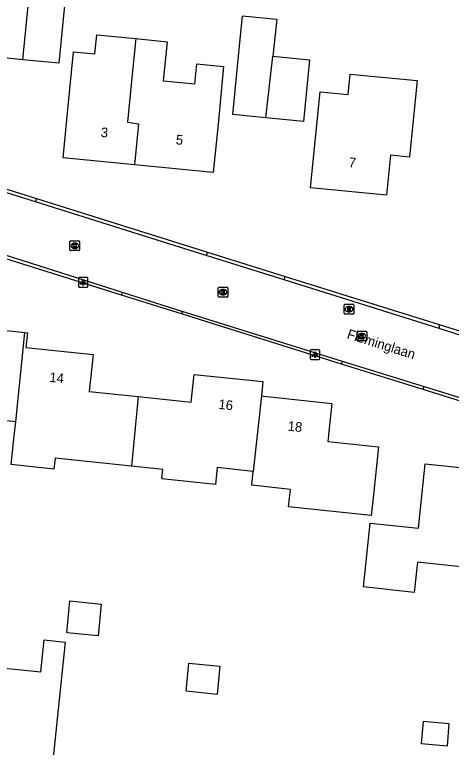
# Model space of a CAD drawing. Extents: x 162157 to 163165, y 378998 to 380775.
# Drawn here: x 162526.7 to 162571.9, y 380504.1 to 380579.8 of the extents above; entities that cross this region are included whole.
import ezdxf

# ---------------------------------------------------------------- set-up
doc = ezdxf.new("R2010")
doc.units = 0
for name, color, linetype in [('IMGEO_Kolk', 7, 'Continuous'), ('IMGEO_Lichtpunt', 7, 'Continuous'), ('IMGEO_Openbare_ruimte_label', 7, 'Continuous'), ('IMGEO_Pand', 7, 'Continuous'), ('IMGEO_Pand_nummerreeks', 7, 'Continuous'), ('IMGEO_Rijbaan_lokaal_open', 7, 'Continuous'), ('IMGEO_Rioolput', 7, 'Continuous'), ('IMGEO_Voetpad_open', 7, 'Continuous')]:
    doc.layers.add(name, color=color, linetype=linetype)

msp = doc.modelspace()

# ---------------------------------------------------------------- linework, layer by layer
at = {"layer": 'IMGEO_Kolk'}
for p, q in [((162532.453, 380555.465), (162532.453, 380556.317)), ((162532.528, 380556.391), (162533.38, 380556.391)), ((162532.941, 380556.171), (162532.966, 380556.171)), ((162533.454, 380556.317), (162533.454, 380555.465)), ((162533.38, 380555.391), (162532.528, 380555.391)), ((162532.964, 380555.611), (162532.939, 380555.611)), ((162547.771, 380550.673), (162547.771, 380551.525)), ((162547.846, 380551.599), (162548.698, 380551.599)), ((162548.259, 380551.379), (162548.284, 380551.379)), ((162548.772, 380551.525), (162548.772, 380550.673)), ((162548.698, 380550.599), (162547.846, 380550.599)), ((162548.282, 380550.819), (162548.257, 380550.819)), ((162562.113, 380546.134), (162562.113, 380546.986)), ((162562.188, 380547.06), (162563.04, 380547.06)), ((162562.601, 380546.84), (162562.626, 380546.84)), ((162563.114, 380546.986), (162563.114, 380546.134)), ((162563.04, 380546.06), (162562.188, 380546.06)), ((162562.624, 380546.28), (162562.599, 380546.28))]:
    msp.add_line(p, q, dxfattribs=at)
for points in [[(162532.453, 380555.465), (162532.453, 380556.317)], [(162532.528, 380556.391), (162533.38, 380556.391)], [(162532.774, 380556.091), (162532.897, 380556.091), (162532.897, 380555.94), (162533.027, 380556.091), (162533.191, 380556.091), (162533.045, 380555.94), (162533.198, 380555.691), (162533.046, 380555.691), (162532.961, 380555.855), (162532.897, 380555.788), (162532.897, 380555.691), (162532.774, 380555.691), (162532.774, 380556.091)], [(162533.454, 380556.317), (162533.454, 380555.465)], [(162533.38, 380555.391), (162532.528, 380555.391)], [(162547.771, 380550.673), (162547.771, 380551.525)], [(162547.846, 380551.599), (162548.698, 380551.599)], [(162548.092, 380551.299), (162548.215, 380551.299), (162548.215, 380551.148), (162548.345, 380551.299), (162548.509, 380551.299), (162548.363, 380551.148), (162548.516, 380550.899), (162548.364, 380550.899), (162548.279, 380551.063), (162548.215, 380550.996), (162548.215, 380550.899), (162548.092, 380550.899), (162548.092, 380551.299)], [(162548.772, 380551.525), (162548.772, 380550.673)], [(162548.698, 380550.599), (162547.846, 380550.599)], [(162562.113, 380546.134), (162562.113, 380546.986)], [(162562.188, 380547.06), (162563.04, 380547.06)], [(162562.434, 380546.76), (162562.557, 380546.76), (162562.557, 380546.609), (162562.687, 380546.76), (162562.851, 380546.76), (162562.705, 380546.609), (162562.858, 380546.36), (162562.706, 380546.36), (162562.621, 380546.524), (162562.557, 380546.457), (162562.557, 380546.36), (162562.434, 380546.36), (162562.434, 380546.76)], [(162563.114, 380546.986), (162563.114, 380546.134)], [(162563.04, 380546.06), (162562.188, 380546.06)]]:
    msp.add_lwpolyline(points, dxfattribs=at)
for centre, start, end in [((162532.53, 380556.315), 91.55205, 178.44795), ((162532.53, 380556.315), 91.55205, 178.44795), ((162533.378, 380556.315), 1.55205, 88.44795), ((162533.378, 380556.315), 1.55205, 88.44795), ((162532.53, 380555.467), 181.55205, 268.44795), ((162532.53, 380555.467), 181.55205, 268.44795), ((162533.378, 380555.467), 271.55205, 358.44795), ((162533.378, 380555.467), 271.55205, 358.44795), ((162547.848, 380551.523), 91.55205, 178.44795), ((162547.848, 380551.523), 91.55205, 178.44795), ((162548.696, 380551.523), 1.55205, 88.44795), ((162548.696, 380551.523), 1.55205, 88.44795), ((162547.848, 380550.675), 181.55205, 268.44795), ((162547.848, 380550.675), 181.55205, 268.44795), ((162548.696, 380550.675), 271.55205, 358.44795), ((162548.696, 380550.675), 271.55205, 358.44795), ((162562.19, 380546.984), 91.55205, 178.44795), ((162562.19, 380546.984), 91.55205, 178.44795), ((162563.038, 380546.984), 1.55205, 88.44795), ((162563.038, 380546.984), 1.55205, 88.44795), ((162562.19, 380546.136), 181.55205, 268.44795), ((162562.19, 380546.136), 181.55205, 268.44795), ((162563.038, 380546.136), 271.55205, 358.44795), ((162563.038, 380546.136), 271.55205, 358.44795)]:
    msp.add_arc(centre, 0.0765, start, end, dxfattribs=at)
for centre, major_axis, ratio, start_param, end_param in [((162532.94, 380555.891), (-0.387, 0.002), 0.722429, 4.712389, 7.853982), ((162532.965, 380555.891), (-0.39, 0.002), 0.717154, 1.570796, 4.712389), ((162548.258, 380551.099), (-0.387, 0.002), 0.722429, 4.712389, 7.853982), ((162548.283, 380551.099), (-0.39, 0.002), 0.717154, 1.570796, 4.712389), ((162562.6, 380546.56), (-0.387, 0.002), 0.722429, 4.712389, 7.853982), ((162562.625, 380546.56), (-0.39, 0.002), 0.717154, 1.570796, 4.712389)]:
    msp.add_ellipse(centre, major_axis=major_axis, ratio=ratio, start_param=start_param, end_param=end_param, dxfattribs=at)
at = {"layer": 'IMGEO_Lichtpunt'}
for p, q in [((162533.319, 380552.513), (162533.319, 380551.706)), ((162533.319, 380552.513), (162533.319, 380551.706)), ((162534.221, 380552.608), (162533.413, 380552.608)), ((162534.221, 380552.608), (162533.413, 380552.608)), ((162534.315, 380551.706), (162534.315, 380552.513)), ((162534.315, 380551.706), (162534.315, 380552.513)), ((162533.413, 380551.612), (162534.221, 380551.612)), ((162533.413, 380551.612), (162534.221, 380551.612)), ((162557.263, 380545.048), (162557.263, 380544.241)), ((162557.263, 380545.048), (162557.263, 380544.241)), ((162558.165, 380545.143), (162557.357, 380545.143)), ((162558.165, 380545.143), (162557.357, 380545.143)), ((162558.259, 380544.241), (162558.259, 380545.048)), ((162558.259, 380544.241), (162558.259, 380545.048)), ((162557.357, 380544.147), (162558.165, 380544.147)), ((162557.357, 380544.147), (162558.165, 380544.147))]:
    msp.add_line(p, q, dxfattribs=at)
for points in [[(162533.693, 380552.177), (162533.732, 380552.149), (162533.544, 380551.887), (162533.506, 380551.914), (162533.693, 380552.177)], [(162533.795, 380552.129), (162533.842, 380552.129), (162533.842, 380551.807), (162533.795, 380551.807), (162533.795, 380552.129)], [(162533.905, 380552.149), (162533.943, 380552.176), (162534.13, 380551.914), (162534.091, 380551.886), (162533.905, 380552.149)], [(162557.637, 380544.712), (162557.676, 380544.684), (162557.488, 380544.422), (162557.45, 380544.449), (162557.637, 380544.712)], [(162557.739, 380544.664), (162557.786, 380544.664), (162557.786, 380544.342), (162557.739, 380544.342), (162557.739, 380544.664)], [(162557.849, 380544.684), (162557.887, 380544.711), (162558.074, 380544.449), (162558.035, 380544.421), (162557.849, 380544.684)]]:
    msp.add_lwpolyline(points, dxfattribs=at)
for centre in [(162533.818, 380552.311), (162557.762, 380544.846)]:
    msp.add_circle(centre, 0.0994, dxfattribs=at)
for centre, start, end in [((162533.413, 380552.513), 90, 180), ((162533.413, 380552.513), 90, 180), ((162534.221, 380552.513), 0, 90), ((162534.221, 380552.513), 0, 90), ((162533.413, 380551.706), 180, 270), ((162533.413, 380551.706), 180, 270), ((162534.221, 380551.706), 270, 0), ((162534.221, 380551.706), 270, 360), ((162557.357, 380545.048), 90, 180), ((162557.357, 380545.048), 90, 180), ((162558.165, 380545.048), 0, 90), ((162558.165, 380545.048), 0, 90), ((162557.357, 380544.241), 180, 270), ((162557.357, 380544.241), 180, 270), ((162558.165, 380544.241), 270, 0), ((162558.165, 380544.241), 270, 360)]:
    msp.add_arc(centre, 0.0946, start, end, dxfattribs=at)
at = {"layer": 'IMGEO_Pand'}
for points in [[(162528.213, 380581.387), (162531.908, 380581.026), (162531.294, 380574.741), (162527.593, 380575.103)], [(162527.593, 380575.103), (162528.213, 380581.387)], [(162552.706, 380569.112), (162549.296, 380569.445), (162549.917, 380575.802), (162550.29, 380579.62), (162553.833, 380579.274), (162553.41, 380575.461)], [(162539.129, 380564.25), (162531.751, 380564.971), (162532.237, 380569.948), (162532.821, 380575.927), (162535.037, 380575.711), (162535.228, 380577.669), (162539.252, 380577.277)], [(162539.252, 380577.277), (162538.853, 380573.231), (162538.401, 380568.652), (162539.531, 380568.476), (162539.129, 380564.25)], [(162539.252, 380577.277), (162542.489, 380576.961), (162542.094, 380572.915), (162545.357, 380572.596), (162545.56, 380574.677), (162548.332, 380574.406), (162547.749, 380568.433), (162547.263, 380563.456), (162539.129, 380564.25)], [(162527.593, 380575.103), (162523.966, 380575.457), (162524.068, 380576.504)], [(162553.41, 380575.461), (162557.206, 380575.09), (162556.585, 380568.733), (162552.706, 380569.112)], [(162552.706, 380569.112), (162553.41, 380575.461)], [(162568.32, 380572.947), (162568.023, 380569.897), (162567.55, 380565.046), (162565.573, 380565.239), (162565.17, 380561.111), (162557.321, 380561.877), (162558.288, 380571.781), (162561.198, 380571.497), (162561.405, 380573.621), (162568.32, 380572.947)], [(162526.845, 380537.712), (162524.903, 380537.916), (162523.042, 380538.113), (162522.863, 380536.414), (162514.29, 380537.318), (162514.501, 380539.316), (162515.025, 380544.288), (162520.372, 380543.724), (162520.789, 380547.676), (162527.795, 380546.937)], [(162526.845, 380537.712), (162527.795, 380546.937)], [(162527.795, 380546.937), (162528.051, 380546.91), (162527.891, 380545.395), (162534.847, 380544.662), (162534.446, 380540.86), (162539.515, 380540.326)], [(162539.515, 380540.326), (162544.985, 380539.749), (162545.288, 380542.613), (162552.396, 380541.864), (162552.237, 380540.387)], [(162539.515, 380540.326), (162538.821, 380533.13)], [(162552.237, 380540.387), (162552.479, 380540.362), (162559.508, 380539.621), (162559.203, 380536.727), (162559.094, 380535.696), (162564.33, 380535.144), (162563.805, 380530.172), (162563.579, 380528.025), (162555.03, 380528.926), (162555.221, 380530.738), (162551.243, 380531.157), (162551.398, 380532.598)], [(162552.237, 380540.387), (162551.398, 380532.598)], [(162538.821, 380533.13), (162530.921, 380533.963), (162530.803, 380532.841), (162526.39, 380533.295), (162526.695, 380536.254), (162526.845, 380537.712)], [(162551.398, 380532.598), (162547.664, 380532.992), (162547.481, 380531.254), (162541.948, 380531.838), (162542.048, 380532.789), (162538.821, 380533.13)], [(162575.717, 380522.444), (162568.352, 380523.221), (162568.023, 380520.105), (162562.765, 380520.66), (162562.937, 380522.29), (162563.461, 380527.262), (162568.461, 380526.734), (162569.163, 380533.387), (162576.706, 380532.591)], [(162535.35, 380515.613), (162532.115, 380515.943), (162532.45, 380519.222), (162535.685, 380518.892), (162535.35, 380515.613)], [(162517.457, 380510.76), (162520.719, 380510.416), (162520.507, 380508.407), (162524.187, 380508.019), (162524.649, 380512.397), (162529.447, 380511.891), (162529.796, 380515.192), (162531.963, 380514.964), (162531.615, 380511.662), (162530.602, 380502.062)], [(162544.447, 380509.887), (162544.732, 380512.809), (162547.951, 380512.496), (162547.666, 380509.574), (162544.447, 380509.887)], [(162568.737, 380504.491), (162571.451, 380504.257), (162571.648, 380506.542), (162568.933, 380506.776), (162568.737, 380504.491)]]:
    msp.add_lwpolyline(points, dxfattribs=at)
at = {"layer": 'IMGEO_Rijbaan_lokaal_open'}
for points in [[(162528.893, 380560.413), (162521.816, 380562.634)], [(162528.996, 380560.757), (162528.893, 380560.413)], [(162546.519, 380554.883), (162542.671, 380556.089), (162528.893, 380560.413)], [(162528.996, 380560.757), (162546.647, 380555.246)], [(162519.676, 380556.878), (162537.843, 380551.087)], [(162537.769, 380550.806), (162519.669, 380556.475)], [(162546.647, 380555.246), (162546.519, 380554.883)], [(162554.573, 380552.358), (162546.519, 380554.883)], [(162554.573, 380552.358), (162554.702, 380552.731)], [(162570.592, 380547.337), (162554.573, 380552.358)], [(162554.702, 380552.731), (162570.599, 380547.767)], [(162537.843, 380551.087), (162537.769, 380550.806)], [(162537.843, 380551.087), (162542.822, 380549.5), (162544.026, 380549.127)], [(162544.026, 380549.127), (162560.584, 380543.99)], [(162544.068, 380548.833), (162544.026, 380549.127)], [(162560.515, 380543.682), (162544.068, 380548.833)], [(162570.599, 380547.767), (162570.592, 380547.337)], [(162574.708, 380546.047), (162570.592, 380547.337)], [(162560.584, 380543.99), (162560.515, 380543.682)], [(162560.584, 380543.99), (162569.031, 380541.369)], [(162568.939, 380541.044), (162569.031, 380541.369)], [(162585.456, 380535.874), (162568.939, 380541.044)], [(162569.031, 380541.369), (162576.929, 380538.919), (162585.514, 380536.336)]]:
    msp.add_lwpolyline(points, dxfattribs=at)
at = {"layer": 'IMGEO_Rioolput'}
for p, q in [((162560.786, 380548.919), (162560.786, 380549.771)), ((162560.861, 380549.845), (162561.713, 380549.845)), ((162561.787, 380549.771), (162561.787, 380548.919)), ((162561.297, 380549.065), (162561.272, 380549.065)), ((162561.274, 380549.625), (162561.299, 380549.625)), ((162561.713, 380548.845), (162560.861, 380548.845))]:
    msp.add_line(p, q, dxfattribs=at)
for points in [[(162560.786, 380548.919), (162560.786, 380549.771)], [(162560.861, 380549.845), (162561.713, 380549.845)], [(162561.787, 380549.771), (162561.787, 380548.919)], [(162561.375, 380549.543), (162561.123, 380549.545), (162561.123, 380549.145)], [(162561.123, 380549.145), (162561.247, 380549.145), (162561.247, 380549.307), (162561.258, 380549.307)], [(162561.301, 380549.464), (162561.247, 380549.464), (162561.247, 380549.383)], [(162561.247, 380549.383), (162561.299, 380549.383)], [(162561.305, 380549.278), (162561.376, 380549.145), (162561.516, 380549.145), (162561.451, 380549.271)], [(162561.713, 380548.845), (162560.861, 380548.845)]]:
    msp.add_lwpolyline(points, dxfattribs=at)
for centre, radius, start, end in [((162560.863, 380549.769), 0.0765, 91.55205, 178.44795), ((162560.863, 380549.769), 0.0765, 91.55205, 178.44795), ((162561.711, 380549.769), 0.0765, 1.55205, 88.44795), ((162561.711, 380549.769), 0.0765, 1.55205, 88.44795), ((162561.257, 380549.254), 0.0533, 26.02933, 88.69889), ((162561.283, 380549.572), 0.19, 274.7715, 282.96867), ((162561.307, 380549.368), 0.0964, 77.00612, 93.18647), ((162561.321, 380549.425), 0.0378, 276.66336, 79.67722), ((162561.374, 380549.433), 0.109, 350.36119, 89.41601), ((162561.372, 380549.433), 0.112, 277.58423, 350.98172), ((162561.356, 380549.218), 0.108, 29.51342, 73.79051), ((162560.863, 380548.921), 0.0765, 181.55205, 268.44795), ((162560.863, 380548.921), 0.0765, 181.55205, 268.44795), ((162561.711, 380548.921), 0.0765, 271.55205, 358.44795), ((162561.711, 380548.921), 0.0765, 271.55205, 358.44795)]:
    msp.add_arc(centre, radius, start, end, dxfattribs=at)
for centre, major_axis, ratio, start_param, end_param in [((162561.273, 380549.345), (-0.387, 0.002), 0.722429, 4.712389, 7.853982), ((162561.298, 380549.345), (-0.39, 0.002), 0.717154, 1.570796, 4.712389)]:
    msp.add_ellipse(centre, major_axis=major_axis, ratio=ratio, start_param=start_param, end_param=end_param, dxfattribs=at)
at = {"layer": 'IMGEO_Voetpad_open'}
for points in [[(162521.934, 380562.962), (162528.996, 380560.757)], [(162546.647, 380555.246), (162554.702, 380552.731)], [(162544.068, 380548.833), (162537.769, 380550.806)], [(162570.599, 380547.767), (162574.789, 380546.459)], [(162568.939, 380541.044), (162560.515, 380543.682)]]:
    msp.add_lwpolyline(points, dxfattribs=at)

# ---------------------------------------------------------------- texts
at = {"layer": 'IMGEO_Openbare_ruimte_label'}
msp.add_text('Fleminglaan', height=1, rotation=342.54344, dxfattribs=at).set_placement((162560.998, 380546.349))
at = {"layer": 'IMGEO_Pand_nummerreeks'}
for s, rotation, p in [('3', 354.41939, (162535.6, 380567.128)), ('5', 354.41939, (162543.356, 380566.37)), ('7', 354.42512, (162561.216, 380564.029)), ('14', 353.98394, (162530.294, 380541.843)), ('16', 353.98394, (162547.767, 380539.054)), ('18', 353.98394, (162554.921, 380536.806))]:
    msp.add_text(s, height=1, rotation=rotation, dxfattribs=at).set_placement(p)

doc.saveas('drawing.dxf')
